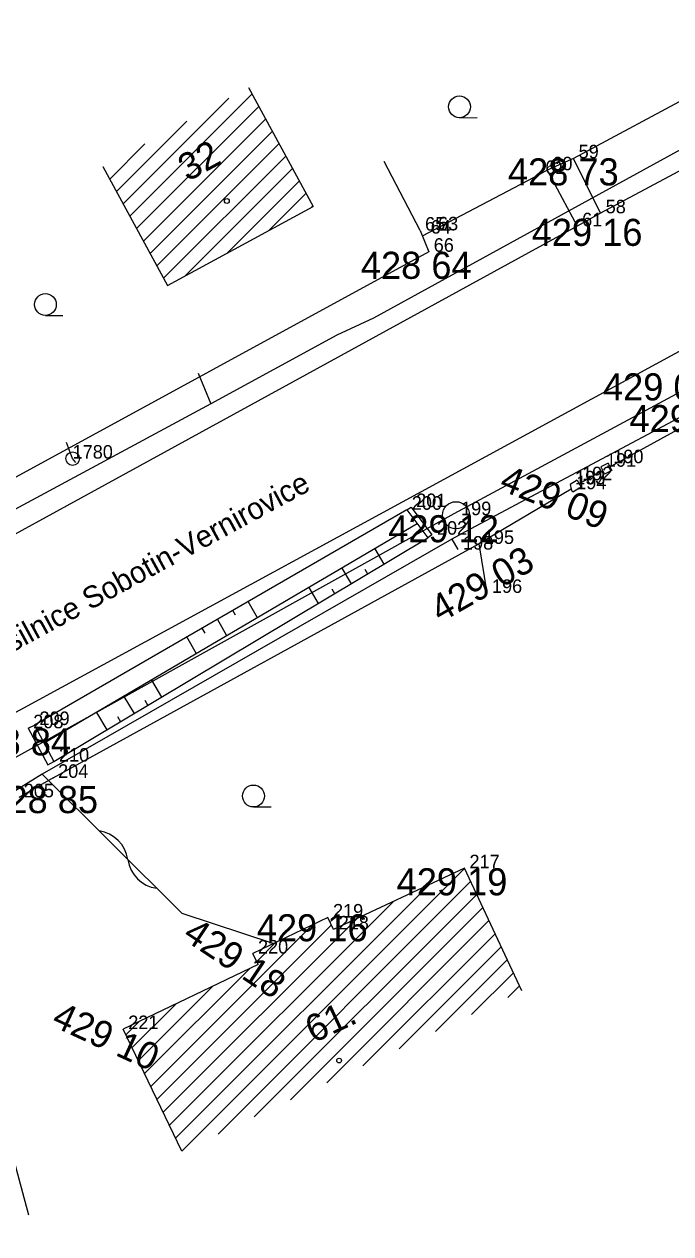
# Model space of a CAD drawing. Extents: x -559180 to -551373, y -1076947 to -1072071.
# Drawn here: x -554640.79 to -554616.91, y -1072878.68 to -1072834 of the extents above; entities that cross this region are included whole.
import ezdxf

# ---------------------------------------------------------------- set-up
doc = ezdxf.new("R2010")
doc.units = 0
for name, color, linetype in [('12_PLOTY', 7, 'Continuous'), ('13_PLOTY', 7, 'Continuous'), ('14_BUDOVY', 7, 'Continuous'), ('17_KOMUNIKACE', 7, 'Continuous'), ('18_POLOHOPIS', 7, 'Continuous'), ('1_VODA_ZN', 7, 'Continuous'), ('26_SRAFY', 7, 'Continuous'), ('27_HRANA_PATA', 7, 'Continuous'), ('2_VODOVOD', 7, 'Continuous'), ('30_SDEL_ZN', 7, 'Continuous'), ('32', 7, 'Continuous'), ('3_BODY', 7, 'Continuous'), ('40_KANAL_ZN', 7, 'Continuous'), ('45_ZN_KULTURY', 7, 'Continuous'), ('47_ZN_STAV_OBJ$', 7, 'Continuous'), ('52_POPIS_UCELOVY', 7, 'Continuous'), ('54_C_POPISNA', 7, 'Continuous'), ('6_VYSKY', 7, 'Continuous'), ('kanal_stáv', 7, 'Continuous')]:
    doc.layers.add(name, color=color, linetype=linetype)

# ---------------------------------------------------------------- blocks, each defined once
blk = doc.blocks.new('POINT_DISPLAY')
blk.add_line((0, 0), (0, 0))
blk = doc.blocks.new('SAK')
at = {"layer": '40_KANAL_ZN'}
blk.add_circle((0, 0), 0.5, dxfattribs=at)
blk = doc.blocks.new('ZAHRAD')
at = {"layer": '45_ZN_KULTURY'}
blk.add_line((0, 0), (0.65, 0.003), dxfattribs=at)
blk.add_circle((0, 0.403), 0.403, dxfattribs=at)
blk = doc.blocks.new('BZ')
at = {"layer": '47_ZN_STAV_OBJ$'}
blk.add_circle((0, 0), 0.0875, dxfattribs=at)
blk = doc.blocks.new('SV')
at = {"layer": '1_VODA_ZN'}
blk.add_circle((0, 0), 0.25, dxfattribs=at)
blk = doc.blocks.new('SDEP')
at = {"layer": '30_SDEL_ZN'}
for centre, radius, start, end in [((0.75, -1.001), 1.251, 53.1529, 126.8469), ((2.25, 1), 1.25, 233.13, 306.8698)]:
    blk.add_arc(centre, radius, start, end, dxfattribs=at)

msp = doc.modelspace()

# ---------------------------------------------------------------- linework, layer by layer
at = {"layer": '12_PLOTY'}
for p, q in [((-554605.65, -1072830.98), (-554620.5, -1072838.96)), ((-554626.17, -1072841.63), (-554627.498, -1072839.075)), ((-554620.5, -1072838.96), (-554621.47, -1072839.4)), ((-554621.73, -1072839.54), (-554626.088, -1072841.829)), ((-554621.47, -1072839.4), (-554621.73, -1072839.54)), ((-554626.17, -1072841.63), (-554625.85, -1072842.41)), ((-554625.85, -1072842.41), (-554642.56, -1072851.53)), ((-554616.304, -1072848.795), (-554619.154, -1072850.355)), ((-554619.424, -1072850.485), (-554620.295, -1072850.98)), ((-554619.22, -1072850.22), (-554619.49, -1072850.35)), ((-554619.49, -1072850.35), (-554619.359, -1072850.62)), ((-554619.089, -1072850.49), (-554619.359, -1072850.62)), ((-554619.22, -1072850.22), (-554619.089, -1072850.49)), ((-554620.37, -1072850.85), (-554620.63, -1072851)), ((-554620.37, -1072850.85), (-554620.22, -1072851.109)), ((-554620.59, -1072851.18), (-554624, -1072853.2)), ((-554620.63, -1072851), (-554620.59, -1072851.18)), ((-554620.53, -1072851.288), (-554620.59, -1072851.18)), ((-554620.22, -1072851.109), (-554620.53, -1072851.288)), ((-554639.72, -1072861.84), (-554624, -1072853.2)), ((-554624, -1072853.2), (-554623.7, -1072855.01)), ((-554639.72, -1072861.84), (-554640.99, -1072862.56)), ((-554640.613, -1072877.998), (-554644.28, -1072864.43))]:
    msp.add_line(p, q, dxfattribs=at)
at = {"layer": '13_PLOTY'}
for p, q in [((-554614.946, -1072837.755), (-554627.89, -1072844.86)), ((-554627.89, -1072844.86), (-554629.24, -1072845.49)), ((-554629.24, -1072845.49), (-554633.897, -1072848.022)), ((-554634.36, -1072846.9), (-554633.897, -1072848.022)), ((-554612.83, -1072846.53), (-554624.508, -1072852.756)), ((-554633.897, -1072848.022), (-554647.795, -1072855.521)), ((-554625, -1072853.03), (-554640.12, -1072861.71)), ((-554624.508, -1072852.756), (-554625, -1072853.03)), ((-554625, -1072853.03), (-554624.77, -1072853.41)), ((-554640.12, -1072861.71), (-554645.05, -1072864.73))]:
    msp.add_line(p, q, dxfattribs=at)
at = {"layer": '14_BUDOVY'}
for p, q in [((-554632.509, -1072836.347), (-554630.12, -1072840.74)), ((-554637.879, -1072839.267), (-554635.49, -1072843.66)), ((-554635.49, -1072843.66), (-554630.12, -1072840.74)), ((-554624.53, -1072865.18), (-554629.36, -1072867.44)), ((-554622.411, -1072869.709), (-554624.53, -1072865.18)), ((-554629.57, -1072867), (-554632.34, -1072868.33)), ((-554629.36, -1072867.44), (-554629.57, -1072867)), ((-554632.149, -1072868.728), (-554632.34, -1072868.33)), ((-554632.149, -1072868.728), (-554637.13, -1072871.12)), ((-554634.966, -1072875.627), (-554637.13, -1072871.12))]:
    msp.add_line(p, q, dxfattribs=at)
at = {"layer": '17_KOMUNIKACE'}
for p, q in [((-554599.79, -1072830.36), (-554619.5, -1072840.99)), ((-554619.5, -1072840.99), (-554620.37, -1072841.47)), ((-554620.37, -1072841.47), (-554645.97, -1072855.5)), ((-554643.86, -1072860.92), (-554608.91, -1072841.9))]:
    msp.add_line(p, q, dxfattribs=at)
at = {"layer": '18_POLOHOPIS'}
for p, q in [((-554619.5, -1072840.99), (-554620.5, -1072838.96)), ((-554621.47, -1072839.4), (-554620.37, -1072841.47)), ((-554626.66, -1072851.94), (-554626.5, -1072851.84)), ((-554626.5, -1072851.84), (-554625.73, -1072852.86)), ((-554626.66, -1072851.94), (-554625.88, -1072852.973)), ((-554625.73, -1072852.86), (-554625.88, -1072852.973)), ((-554640.639, -1072860.01), (-554640.41, -1072859.89)), ((-554640.41, -1072859.89), (-554639.69, -1072861.24)), ((-554640.639, -1072860.01), (-554639.918, -1072861.362)), ((-554639.918, -1072861.362), (-554639.69, -1072861.24)), ((-554640.12, -1072861.71), (-554634.97, -1072866.84)), ((-554634.97, -1072866.84), (-554631.574, -1072867.962))]:
    msp.add_line(p, q, dxfattribs=at)
at = {"layer": '26_SRAFY'}
for p, q in [((-554627.844, -1072853.382), (-554627.506, -1072853.946)), ((-554629.061, -1072854.099), (-554628.718, -1072854.672)), ((-554628.214, -1072854.139), (-554628.112, -1072854.309)), ((-554630.279, -1072854.815), (-554629.93, -1072855.398)), ((-554629.428, -1072854.861), (-554629.324, -1072855.035)), ((-554632.172, -1072855.929), (-554632.52, -1072855.328)), ((-554632.98, -1072855.837), (-554633.085, -1072855.655)), ((-554634.11, -1072856.493), (-554634.217, -1072856.309)), ((-554633.298, -1072856.592), (-554633.651, -1072855.982)), ((-554634.425, -1072857.255), (-554634.782, -1072856.636)), ((-554636.089, -1072858.234), (-554635.714, -1072858.86)), ((-554637.105, -1072858.832), (-554636.726, -1072859.466)), ((-554636.333, -1072858.974), (-554636.22, -1072859.163)), ((-554638.121, -1072859.43), (-554637.738, -1072860.071)), ((-554637.346, -1072859.577), (-554637.232, -1072859.768))]:
    msp.add_line(p, q, dxfattribs=at)
at = {"layer": '27_HRANA_PATA'}
for p, q in [((-554626.66, -1072851.94), (-554640.41, -1072859.89)), ((-554626.27, -1072852.456), (-554640.05, -1072860.565)), ((-554639.69, -1072861.24), (-554625.88, -1072852.973))]:
    msp.add_line(p, q, dxfattribs=at)
at = {"layer": '2_VODOVOD'}
for p, q in [((-554639, -1072850.05), (-554639.22, -1072849.45)), ((-554638.88, -1072850.19), (-554639, -1072850.05))]:
    msp.add_line(p, q, dxfattribs=at)
at = {"layer": '32'}
for p, q in [((-554636.883, -1072841.099), (-554632.376, -1072836.592)), ((-554637.132, -1072840.641), (-554633.229, -1072836.739)), ((-554636.634, -1072841.557), (-554632.127, -1072837.05)), ((-554636.385, -1072842.015), (-554631.878, -1072837.508)), ((-554637.381, -1072840.183), (-554634.779, -1072837.581)), ((-554636.135, -1072842.473), (-554631.628, -1072837.966)), ((-554637.63, -1072839.725), (-554636.329, -1072838.424)), ((-554635.886, -1072842.931), (-554631.379, -1072838.424)), ((-554635.637, -1072843.389), (-554631.13, -1072838.882)), ((-554634.856, -1072843.315), (-554630.881, -1072839.34)), ((-554633.307, -1072842.473), (-554630.632, -1072839.798)), ((-554631.757, -1072841.63), (-554630.383, -1072840.256)), ((-554630.207, -1072840.787), (-554630.134, -1072840.714)), ((-554634.966, -1072875.627), (-554624.526, -1072865.187)), ((-554633.628, -1072874.996), (-554624.301, -1072865.669)), ((-554635.195, -1072875.149), (-554625.838, -1072865.792)), ((-554632.291, -1072874.366), (-554624.076, -1072866.151)), ((-554635.425, -1072874.672), (-554627.167, -1072866.414)), ((-554635.654, -1072874.194), (-554628.496, -1072867.036)), ((-554630.953, -1072873.735), (-554623.85, -1072866.633)), ((-554636.113, -1072873.238), (-554630.156, -1072867.281)), ((-554635.884, -1072873.716), (-554629.44, -1072867.273)), ((-554629.616, -1072873.105), (-554623.625, -1072867.114)), ((-554632.201, -1072868.619), (-554631.516, -1072867.934)), ((-554628.278, -1072872.474), (-554623.4, -1072867.596)), ((-554626.94, -1072871.844), (-554623.174, -1072868.078)), ((-554625.603, -1072871.213), (-554622.949, -1072868.56)), ((-554636.342, -1072872.761), (-554632.458, -1072868.876)), ((-554624.265, -1072870.583), (-554622.723, -1072869.041)), ((-554636.572, -1072872.283), (-554633.818, -1072869.53)), ((-554622.927, -1072869.952), (-554622.498, -1072869.523)), ((-554636.801, -1072871.805), (-554635.179, -1072870.183)), ((-554637.03, -1072871.327), (-554636.539, -1072870.836))]:
    msp.add_line(p, q, dxfattribs=at)
at = {"layer": 'kanal_stáv'}
msp.add_lwpolyline([(-554211.63, -1072637.36), (-554252.71, -1072643.96), (-554272.41, -1072652.99), (-554296.03, -1072664.39), (-554307.43, -1072677), (-554325.75, -1072687.76), (-554359.23, -1072706.8), (-554394.89, -1072727.06), (-554464.39, -1072765.62), (-554508.8, -1072789.43), (-554533.01, -1072802.97), (-554568.24, -1072822.24), (-554587.98, -1072832.41), (-554601.02, -1072839.21), (-554624.92, -1072852.09), (-554662.69, -1072873.08), (-554684.61, -1072885), (-554705.04, -1072896.44), (-554749.99, -1072921.56), (-554804.76, -1072951.95)], dxfattribs=at)

# ---------------------------------------------------------------- block references
at = {"layer": '1_VODA_ZN'}
for name, p in [('POINT_DISPLAY', (-554620.5, -1072838.96)), ('POINT_DISPLAY', (-554621.73, -1072839.54)), ('POINT_DISPLAY', (-554621.47, -1072839.4)), ('POINT_DISPLAY', (-554619.5, -1072840.99)), ('POINT_DISPLAY', (-554620.37, -1072841.47)), ('POINT_DISPLAY', (-554626.17, -1072841.63)), ('POINT_DISPLAY', (-554625.69, -1072841.62)), ('POINT_DISPLAY', (-554625.85, -1072842.41)), ('POINT_DISPLAY', (-554616.91, -1072846.9)), ('SV', (-554639, -1072850.05)), ('POINT_DISPLAY', (-554639, -1072850.05)), ('POINT_DISPLAY', (-554619.49, -1072850.35)), ('POINT_DISPLAY', (-554619.22, -1072850.22)), ('POINT_DISPLAY', (-554620.37, -1072850.85)), ('POINT_DISPLAY', (-554620.63, -1072851)), ('POINT_DISPLAY', (-554620.59, -1072851.18)), ('POINT_DISPLAY', (-554626.5, -1072851.84)), ('POINT_DISPLAY', (-554626.66, -1072851.94)), ('POINT_DISPLAY', (-554624.84, -1072852.14)), ('POINT_DISPLAY', (-554625.73, -1072852.86)), ('POINT_DISPLAY', (-554624.77, -1072853.41)), ('POINT_DISPLAY', (-554624, -1072853.2)), ('POINT_DISPLAY', (-554623.7, -1072855.01)), ('POINT_DISPLAY', (-554640.41, -1072859.89)), ('POINT_DISPLAY', (-554640.64, -1072860.01)), ('POINT_DISPLAY', (-554639.69, -1072861.24)), ('POINT_DISPLAY', (-554639.72, -1072861.84)), ('POINT_DISPLAY', (-554624.53, -1072865.18)), ('POINT_DISPLAY', (-554629.57, -1072867)), ('POINT_DISPLAY', (-554629.36, -1072867.44)), ('POINT_DISPLAY', (-554632.34, -1072868.33)), ('POINT_DISPLAY', (-554637.13, -1072871.12))]:
    msp.add_blockref(name, p, dxfattribs=at)
at = {"layer": '30_SDEL_ZN', "xscale": 1.0000001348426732, "yscale": 1.0000001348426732, "rotation": -44.88850222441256}
msp.add_blockref('SDEP', (-554638.02, -1072863.802), dxfattribs=at)
at = {"layer": '32'}
for p in [(-554637.879, -1072839.267), (-554634.966, -1072875.627)]:
    msp.add_blockref('POINT_DISPLAY', p, dxfattribs=at)
at = {"layer": '40_KANAL_ZN'}
msp.add_blockref('SAK', (-554624.84, -1072852.14), dxfattribs=at)
at = {"layer": '45_ZN_KULTURY'}
for p in [(-554624.714, -1072837.458), (-554640.004, -1072844.761), (-554632.322, -1072862.913)]:
    msp.add_blockref('ZAHRAD', p, dxfattribs=at)
at = {"layer": '47_ZN_STAV_OBJ$'}
for p in [(-554633.304, -1072840.535), (-554629.159, -1072872.282)]:
    msp.add_blockref('BZ', p, dxfattribs=at)

# ---------------------------------------------------------------- texts
at = {"layer": '3_BODY'}
for s, p in [(' 59', (-554620.5, -1072838.96)), (' 60', (-554621.47, -1072839.4)), (' 62', (-554621.73, -1072839.54)), (' 58', (-554619.5, -1072840.99)), (' 65', (-554626.17, -1072841.63)), (' 63', (-554625.69, -1072841.62)), (' 61', (-554620.37, -1072841.47)), (' 64', (-554625.96, -1072841.74)), (' 66', (-554625.85, -1072842.41)), ('1780', (-554639, -1072850.05)), (' 191', (-554619.49, -1072850.35)), (' 190', (-554619.22, -1072850.22)), (' 193', (-554620.63, -1072851)), (' 192', (-554620.37, -1072850.85)), (' 194', (-554620.59, -1072851.18)), (' 201', (-554626.5, -1072851.84)), (' 200', (-554626.66, -1072851.94)), (' 199', (-554624.84, -1072852.14)), (' 202', (-554625.73, -1072852.86)), (' 195', (-554624, -1072853.2)), (' 198', (-554624.77, -1072853.41)), (' 196', (-554623.7, -1072855.01)), (' 209', (-554640.41, -1072859.89)), (' 208', (-554640.64, -1072860.01)), (' 210', (-554639.69, -1072861.24)), (' 204', (-554639.72, -1072861.84)), (' 205', (-554640.99, -1072862.56)), (' 217', (-554624.53, -1072865.18)), (' 219', (-554629.57, -1072867)), (' 218', (-554629.36, -1072867.44)), (' 220', (-554632.34, -1072868.33)), (' 221', (-554637.13, -1072871.12))]:
    msp.add_text(s, height=0.5, dxfattribs=at).set_placement(p)
at = {"layer": '52_POPIS_UCELOVY'}
msp.add_text('st. silnice Sobotin-Vernirovice', height=0.8, rotation=28.5553, dxfattribs=at).set_placement((-554642.49, -1072857.902))
at = {"layer": '54_C_POPISNA'}
for s, rotation, p in [('32', 28.5357, (-554634.75, -1072839.832)), ('61.', 25.0753, (-554630.105, -1072871.651))]:
    msp.add_text(s, height=1, rotation=rotation, dxfattribs=at).set_placement(p)
at = {"layer": '6_VYSKY'}
for s, p in [('428 73', (-554622.923, -1072839.96)), ('429 16', (-554622.046, -1072842.193)), ('428 64', (-554628.355, -1072843.41)), ('429 08', (-554619.415, -1072847.9)), ('429 13', (-554618.435, -1072849.07)), ('429 12', (-554627.345, -1072853.14)), ('428 84', (-554643.145, -1072861.01)), ('428 85', (-554642.149, -1072863.144)), ('429 19', (-554627.035, -1072866.18)), ('429 16', (-554632.197, -1072867.878))]:
    msp.add_text(s, height=1, dxfattribs=at).set_placement(p)
for s, rotation, p in [('429 09', 338.3696, (-554623.288, -1072851.187)), ('429 03', 29.7753, (-554625.416, -1072856.128)), ('429 18', 326.4156, (-554634.98, -1072867.777)), ('429 10', 335.3186, (-554639.824, -1072870.983))]:
    msp.add_text(s, height=1, rotation=rotation, dxfattribs=at).set_placement(p)

doc.saveas('drawing.dxf')
